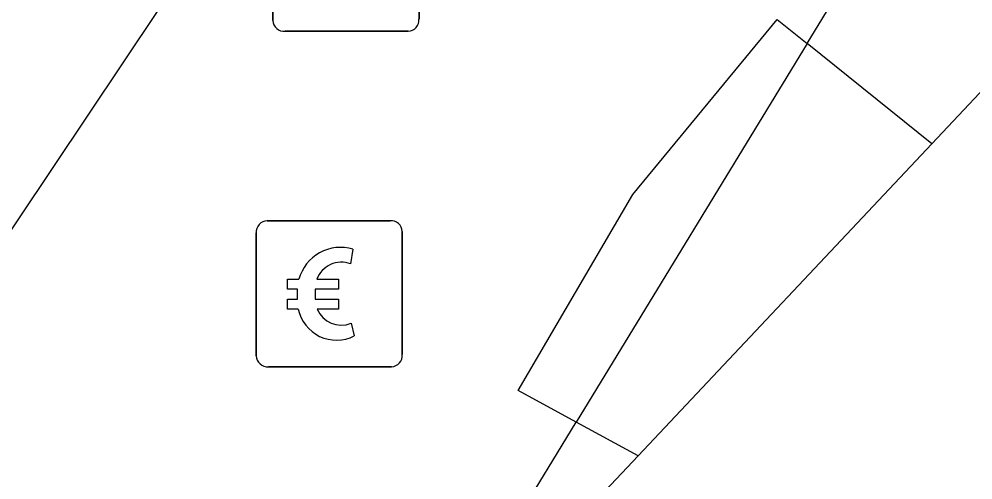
# Model space of a CAD drawing. Extents: x 160664 to 161506, y 382245 to 383288.
# Drawn here: x 161132.15 to 161138.67, y 383110.59 to 383113.74 of the extents above; entities that cross this region are included whole.
import ezdxf

# ---------------------------------------------------------------- set-up
doc = ezdxf.new("R2010")
doc.units = 0
for name, color, linetype in [('IMGEO_Betaalautomaat', 7, 'Continuous'), ('IMGEO_Fietsenrek', 7, 'Continuous'), ('IMGEO_Pand', 7, 'Continuous'), ('IMGEO_Voetpad_open', 7, 'Continuous')]:
    doc.layers.add(name, color=color, linetype=linetype)

msp = doc.modelspace()

# ---------------------------------------------------------------- linework, layer by layer
at = {"layer": 'IMGEO_Betaalautomaat'}
for p, q in [((161133.8429, 383112.3585), (161134.6838, 383112.3585)), ((161134.6838, 383112.3585), (161133.8429, 383112.3585)), ((161133.7685, 383111.4339), (161133.7685, 383112.2748)), ((161133.7685, 383112.2748), (161133.7685, 383111.4339)), ((161134.7675, 383112.2841), (161134.7675, 383111.4432)), ((161134.7675, 383111.4432), (161134.7675, 383112.2841)), ((161134.4298, 383112.1632), (161134.4135, 383112.0634)), ((161134.0508, 383111.8215), (161134.0509, 383111.8901)), ((161134.1718, 383111.8901), (161134.1718, 383111.8215)), ((161134.417, 383111.6568), (161134.4387, 383111.5704)), ((161134.6931, 383111.3595), (161133.8522, 383111.3595)), ((161133.8522, 383111.3595), (161134.6931, 383111.3595))]:
    msp.add_line(p, q, dxfattribs=at)
for points in [[(161134.0509, 383111.8901), (161133.9824, 383111.8901), (161133.9824, 383111.9586), (161134.0608, 383111.9586)], [(161134.183, 383111.9586), (161134.3304, 383111.9586), (161134.3304, 383111.8901), (161134.1718, 383111.8901)], [(161134.0562, 383111.7535), (161133.9824, 383111.7535), (161133.9824, 383111.8215), (161134.0508, 383111.8215)], [(161134.1718, 383111.8215), (161134.3304, 383111.8215), (161134.3304, 383111.7535), (161134.1857, 383111.7535)]]:
    msp.add_lwpolyline(points, dxfattribs=at)
for centre, radius, start, end in [((161133.8462, 383112.2806), 0.0779, 92.4484, 184.28452), ((161133.8462, 383112.2806), 0.0779, 92.4484, 184.28452), ((161134.6896, 383112.2808), 0.0779, 2.4484, 94.28452), ((161134.6896, 383112.2808), 0.0779, 2.4484, 94.28452), ((161134.3441, 383111.8827), 0.2933, 73.01398, 165.01395), ((161134.3504, 383111.8962), 0.1786, 69.32359, 159.56827), ((161134.3174, 383111.8081), 0.2668, 191.80956, 297.03891), ((161134.3504, 383111.8226), 0.1787, 202.76249, 291.86925), ((161133.8463, 383111.4372), 0.0779, 182.4484, 274.28452), ((161133.8463, 383111.4372), 0.0779, 182.4484, 274.28452), ((161134.6898, 383111.4373), 0.0779, 272.4484, 4.28452), ((161134.6898, 383111.4373), 0.0779, 272.4484, 4.28452)]:
    msp.add_arc(centre, radius, start, end, dxfattribs=at)
at = {"layer": 'IMGEO_Fietsenrek'}
for p, q in [((161133.8825, 383113.7289), (161133.8825, 383114.5698)), ((161133.8825, 383114.5698), (161133.8825, 383113.7289)), ((161134.8815, 383114.5791), (161134.8815, 383113.7382)), ((161134.8815, 383113.7382), (161134.8815, 383114.5791)), ((161134.8071, 383113.6545), (161133.9662, 383113.6545)), ((161133.9662, 383113.6545), (161134.8071, 383113.6545))]:
    msp.add_line(p, q, dxfattribs=at)
for centre, start, end in [((161133.9604, 383113.7322), 182.4484, 274.28452), ((161133.9604, 383113.7322), 182.4484, 274.28452), ((161134.8038, 383113.7324), 272.4484, 4.28452), ((161134.8038, 383113.7324), 272.4484, 4.28452)]:
    msp.add_arc(centre, 0.0779, start, end, dxfattribs=at)
at = {"layer": 'IMGEO_Pand'}
for points in [[(161143.253, 383118.061), (161138.387, 383112.885)], [(161138.387, 383112.885), (161136.38, 383110.75)], [(161136.38, 383110.75), (161136.042, 383110.391)]]:
    msp.add_lwpolyline(points, dxfattribs=at)
at = {"layer": 'IMGEO_Voetpad_open'}
for points in [[(161124.699, 383099.854), (161130.179, 383108.315), (161129.967, 383109.115), (161137.681, 383120.657), (161139.128, 383122.904), (161141.184, 383123.375), (161143.502, 383124.543), (161144.392, 383124.992)], [(161137.536, 383113.57), (161143.565, 383123.455)], [(161135.957, 383110.98), (161135.559, 383111.197), (161136.343, 383112.538), (161137.33, 383113.736), (161137.536, 383113.57)], [(161137.536, 383113.57), (161135.957, 383110.98)], [(161138.387, 383112.885), (161137.536, 383113.57)], [(161135.754, 383110.198), (161135.548, 383110.31), (161135.957, 383110.98)], [(161136.38, 383110.75), (161135.957, 383110.98)]]:
    msp.add_lwpolyline(points, dxfattribs=at)

doc.saveas('drawing.dxf')
